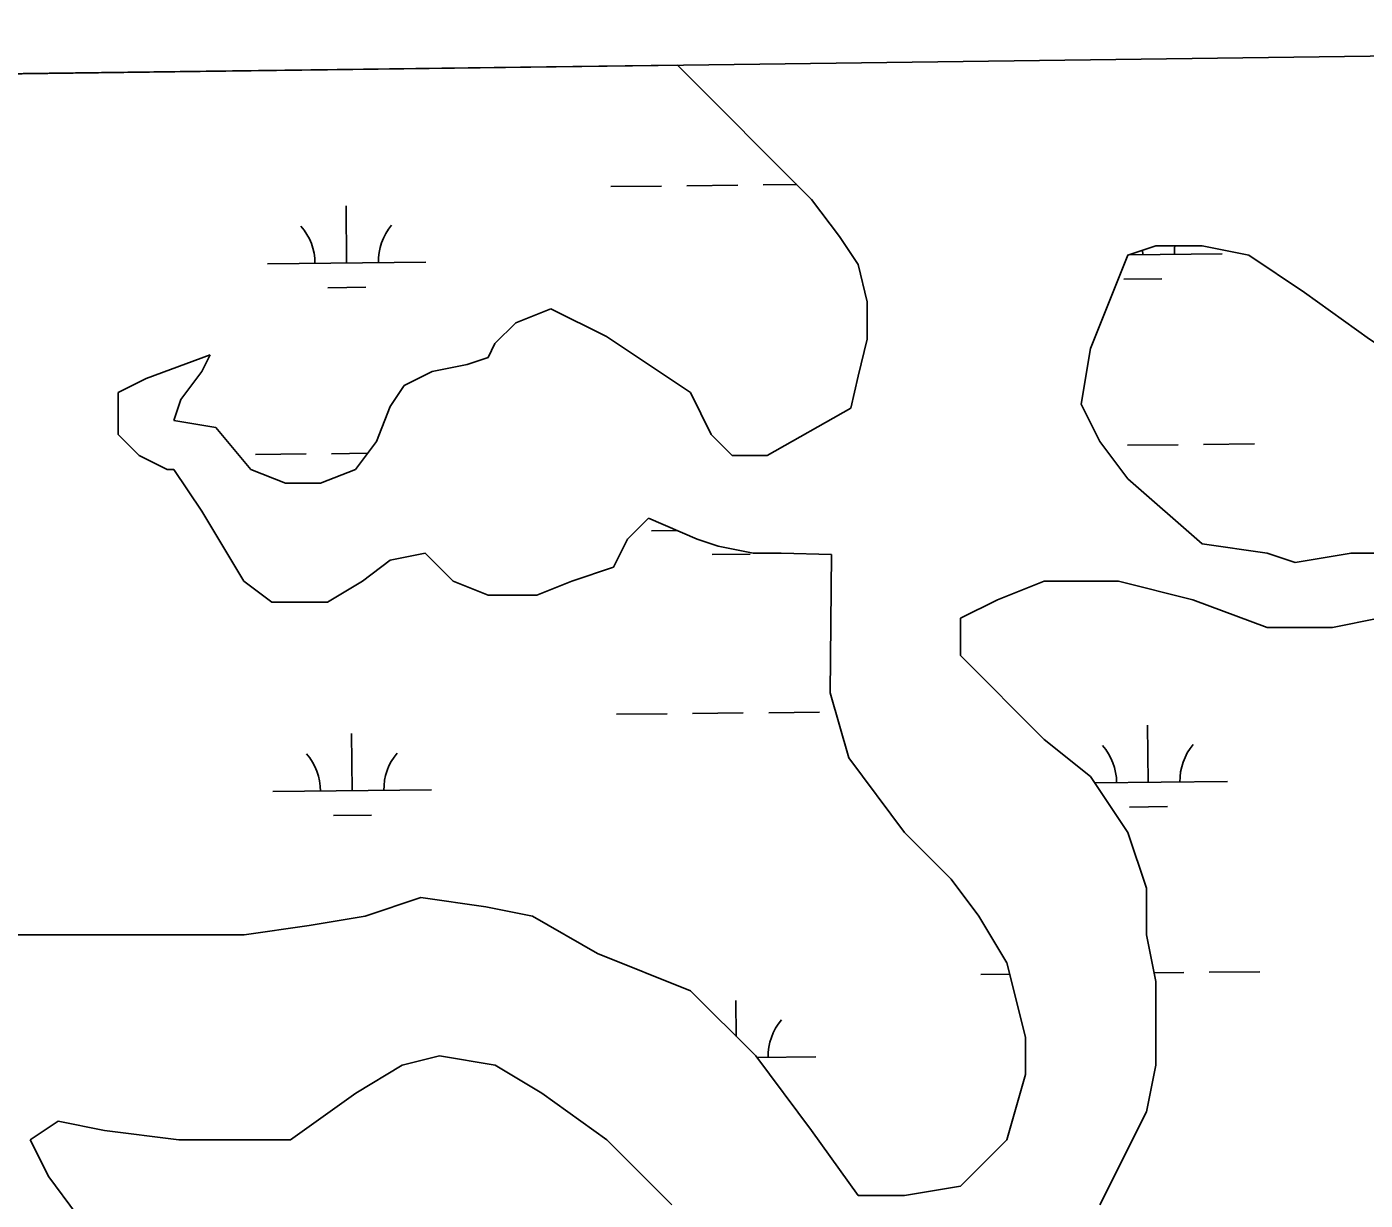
# Model space of a CAD drawing. Extents: x 3734862 to 3772949, y 391520 to 417239.
# Drawn here: x 3768332 to 3769176, y 414708 to 415447 of the extents above; entities that cross this region are included whole.
import ezdxf

# ---------------------------------------------------------------- set-up
doc = ezdxf.new("R2010")
doc.units = 0
for name, color, linetype in [('V-GRID-FRAM', 7, 'Continuous'), ('V-TOPO-SHOR', 7, 'Continuous'), ('V-WETL-SWMP', 7, 'Continuous')]:
    doc.layers.add(name, color=color, linetype=linetype)

msp = doc.modelspace()

# ---------------------------------------------------------------- linework, layer by layer
at = {"layer": 'V-GRID-FRAM'}
msp.add_lwpolyline([(3738832.32, 415033.81), (3770599.18, 415447.36), (3770843.79, 397266.59), (3739061.07, 396852.84), (3738832.32, 415033.81)], dxfattribs=at)
at = {"layer": 'V-TOPO-SHOR'}
for p, q in [((3768741.84, 415423.18), (3768826.4, 415338.57)), ((3768826.4, 415338.57), (3768844, 415315.09)), ((3768844, 415315.09), (3768855.73, 415297.48)), ((3768855.73, 415297.48), (3768861.59, 415274.01)), ((3768662.02, 415269.64), (3768640.02, 415260.84)), ((3768697.21, 415252.04), (3768662.02, 415269.64)), ((3768861.59, 415274.01), (3768861.59, 415250.54)), ((3768640.02, 415260.84), (3768626.83, 415247.63)), ((3768750, 415216.82), (3768697.21, 415252.04)), ((3768626.83, 415247.63), (3768622.43, 415238.83)), ((3768861.59, 415250.54), (3768855.73, 415227.06)), ((3768447.34, 415240.59), (3768406.87, 415225.62)), ((3768442.06, 415230.02), (3768447.34, 415240.59)), ((3768609.23, 415234.43), (3768587.23, 415230.02)), ((3768622.43, 415238.83), (3768609.23, 415234.43)), ((3768406.87, 415225.62), (3768389.27, 415216.82)), ((3768428.86, 415212.41), (3768442.06, 415230.02)), ((3768587.23, 415230.02), (3768569.64, 415221.22)), ((3768855.73, 415227.06), (3768851.27, 415207.01)), ((3768569.64, 415221.22), (3768560.84, 415208.01)), ((3768389.27, 415216.82), (3768389.27, 415190.4)), ((3768424.46, 415199.21), (3768428.86, 415212.41)), ((3768763.2, 415190.4), (3768750, 415216.82)), ((3768560.84, 415208.01), (3768552.04, 415186)), ((3768851.27, 415207.01), (3768798.39, 415177.19)), ((3768450.86, 415194.8), (3768424.46, 415199.21)), ((3768472.85, 415168.39), (3768450.86, 415194.8)), ((3768389.27, 415190.4), (3768402.47, 415177.19)), ((3768552.04, 415186), (3768538.84, 415168.39)), ((3768776.4, 415177.19), (3768763.2, 415190.4)), ((3768402.47, 415177.19), (3768420.06, 415168.39)), ((3768798.39, 415177.19), (3768776.4, 415177.19)), ((3768420.06, 415168.39), (3768424.46, 415168.39)), ((3768424.46, 415168.39), (3768442.06, 415141.98)), ((3768494.85, 415159.59), (3768472.85, 415168.39)), ((3768538.84, 415168.39), (3768516.85, 415159.59)), ((3768516.85, 415159.59), (3768494.85, 415159.59)), ((3768442.06, 415141.98), (3768468.46, 415097.95)), ((3768710.41, 415124.37), (3768723.61, 415137.57)), ((3768723.61, 415137.57), (3768754.4, 415124.37)), ((3768701.61, 415106.76), (3768710.41, 415124.37)), ((3768754.4, 415124.37), (3768767.6, 415119.97)), ((3768767.6, 415119.97), (3768789.59, 415115.56)), ((3768543.24, 415097.95), (3768560.84, 415111.16)), ((3768560.84, 415111.16), (3768582.83, 415115.56)), ((3768582.83, 415115.56), (3768600.43, 415097.95)), ((3768789.59, 415115.56), (3768807.19, 415115.56)), ((3768807.19, 415115.56), (3768839.04, 415114.74)), ((3768839.04, 415114.74), (3768838.13, 415027.53)), ((3768675.22, 415097.95), (3768701.61, 415106.76)), ((3768468.46, 415097.95), (3768486.05, 415084.75)), ((3768521.25, 415084.75), (3768543.24, 415097.95)), ((3768600.43, 415097.95), (3768622.43, 415089.15)), ((3768653.22, 415089.15), (3768675.22, 415097.95)), ((3768943.7, 415086.22), (3768973.02, 415097.95)), ((3768973.02, 415097.95), (3769019.94, 415097.95)), ((3769019.94, 415097.95), (3769066.86, 415086.22)), ((3768486.05, 415084.75), (3768521.25, 415084.75)), ((3768622.43, 415089.15), (3768653.22, 415089.15)), ((3768920.24, 415074.48), (3768943.7, 415086.22)), ((3769066.86, 415086.22), (3769113.78, 415068.61)), ((3768920.24, 415051), (3768920.24, 415074.48)), ((3769154.83, 415068.61), (3769184.15, 415074.48)), ((3769113.78, 415068.61), (3769154.83, 415068.61)), ((3768973.02, 414998.19), (3768920.24, 415051)), ((3768838.13, 415027.53), (3768849.86, 414986.45)), ((3769002.35, 414974.71), (3768973.02, 414998.19)), ((3768849.86, 414986.45), (3768885.05, 414939.5)), ((3769025.81, 414939.5), (3769002.35, 414974.71)), ((3768885.05, 414939.5), (3768914.37, 414910.16)), ((3769037.53, 414904.29), (3769025.81, 414939.5)), ((3768914.37, 414910.16), (3768931.97, 414886.68)), ((3768580.08, 414898.42), (3768544.89, 414886.68)), ((3768621.14, 414892.55), (3768580.08, 414898.42)), ((3769037.53, 414874.95), (3769037.53, 414904.29)), ((3768650.46, 414886.68), (3768621.14, 414892.55)), ((3768509.7, 414880.81), (3768468.65, 414874.94)), ((3768544.89, 414886.68), (3768509.7, 414880.81)), ((3768691.51, 414863.21), (3768650.46, 414886.68)), ((3768931.97, 414886.68), (3768949.56, 414857.34)), ((3768468.65, 414874.94), (3768316.17, 414874.94)), ((3769043.4, 414845.6), (3769037.53, 414874.95)), ((3768750.16, 414839.73), (3768691.51, 414863.21)), ((3768949.56, 414857.34), (3768961.29, 414810.39)), ((3768791.21, 414798.65), (3768750.16, 414839.73)), ((3769043.4, 414792.78), (3769043.4, 414845.6)), ((3768961.29, 414810.39), (3768961.29, 414786.91)), ((3768568.35, 414792.78), (3768591.81, 414798.65)), ((3768591.81, 414798.65), (3768627, 414792.78)), ((3768826.4, 414751.7), (3768791.21, 414798.65)), ((3768539.03, 414775.18), (3768568.35, 414792.78)), ((3768627, 414792.78), (3768656.32, 414775.18)), ((3768961.29, 414786.91), (3768949.56, 414745.84)), ((3769037.53, 414763.44), (3769043.4, 414792.78)), ((3768497.97, 414745.84), (3768539.03, 414775.18)), ((3768656.32, 414775.18), (3768697.38, 414745.84)), ((3769008.21, 414704.76), (3769037.53, 414763.44)), ((3768333.76, 414745.84), (3768351.35, 414757.57)), ((3768351.35, 414757.57), (3768380.68, 414751.7)), ((3768345.49, 414722.36), (3768333.76, 414745.84)), ((3768380.68, 414751.7), (3768427.6, 414745.84)), ((3768427.6, 414745.84), (3768497.97, 414745.84)), ((3768697.38, 414745.84), (3768738.43, 414704.76)), ((3768855.73, 414710.62), (3768826.4, 414751.7)), ((3768949.56, 414745.84), (3768920.24, 414716.49)), ((3768363.08, 414698.89), (3768345.49, 414722.36)), ((3768920.24, 414716.49), (3768885.05, 414710.62)), ((3768885.05, 414710.62), (3768855.73, 414710.62))]:
    msp.add_line(p, q, dxfattribs=at)
msp.add_lwpolyline([(3769113.78, 415115.56), (3769072.72, 415121.43), (3769025.81, 415162.51), (3769008.21, 415185.98), (3768996.48, 415209.46), (3769002.35, 415244.67), (3769025.81, 415303.35), (3769043.4, 415309.22), (3769072.72, 415309.22), (3769102.05, 415303.35), (3769137.24, 415279.88), (3769178.29, 415250.54), (3769213.48, 415227.06), (3769242.8, 415203.59), (3769254.53, 415191.85), (3769295.58, 415174.24), (3769319.04, 415156.64), (3769313.18, 415139.03), (3769283.85, 415127.3), (3769236.94, 415121.43), (3769201.75, 415115.56), (3769166.56, 415115.56), (3769131.37, 415109.69)], close=True, dxfattribs=at)
at = {"layer": 'V-WETL-SWMP'}
for p, q in [((3768019.17, 415413.78), (3768741.84, 415423.18)), ((3768741.84, 415423.18), (3768826.4, 415338.57)), ((3768699.88, 415346.63), (3768731.88, 415346.97)), ((3768747.88, 415347.14), (3768779.88, 415347.48)), ((3768795.88, 415347.64), (3768817.11, 415347.87)), ((3768826.4, 415338.57), (3768844, 415315.09)), ((3768533.32, 415298.44), (3768532.94, 415334.44)), ((3768844, 415315.09), (3768855.73, 415297.48)), ((3769026.69, 415303.65), (3769085.2, 415304.27)), ((3769035.2, 415303.74), (3769035.17, 415306.48)), ((3768483.32, 415297.91), (3768583.32, 415298.97)), ((3768855.73, 415297.48), (3768861.59, 415274.01)), ((3769023.36, 415288.18), (3769047.36, 415288.44)), ((3768521.48, 415282.88), (3768545.48, 415283.13)), ((3768662.02, 415269.64), (3768640.02, 415260.84)), ((3768697.21, 415252.04), (3768662.02, 415269.64)), ((3768861.59, 415274.01), (3768861.59, 415250.54)), ((3768640.02, 415260.84), (3768626.83, 415247.63)), ((3768750, 415216.82), (3768697.21, 415252.04)), ((3768626.83, 415247.63), (3768622.43, 415238.83)), ((3768861.59, 415250.54), (3768855.73, 415227.06)), ((3768447.34, 415240.59), (3768406.87, 415225.62)), ((3768442.06, 415230.02), (3768447.34, 415240.59)), ((3768609.23, 415234.43), (3768587.23, 415230.02)), ((3768622.43, 415238.83), (3768609.23, 415234.43)), ((3768406.87, 415225.62), (3768389.27, 415216.82)), ((3768428.86, 415212.41), (3768442.06, 415230.02)), ((3768587.23, 415230.02), (3768569.64, 415221.22)), ((3768855.73, 415227.06), (3768851.27, 415207.01)), ((3768569.64, 415221.22), (3768560.84, 415208.01)), ((3768389.27, 415216.82), (3768389.27, 415190.4)), ((3768424.46, 415199.21), (3768428.86, 415212.41)), ((3768763.2, 415190.4), (3768750, 415216.82)), ((3768560.84, 415208.01), (3768552.04, 415186)), ((3768851.27, 415207.01), (3768798.39, 415177.19)), ((3768450.86, 415194.8), (3768424.46, 415199.21)), ((3768472.85, 415168.39), (3768450.86, 415194.8)), ((3768389.27, 415190.4), (3768402.47, 415177.19)), ((3768552.04, 415186), (3768538.84, 415168.39)), ((3768776.4, 415177.19), (3768763.2, 415190.4)), ((3769025.62, 415183.56), (3769057.62, 415183.9)), ((3769073.62, 415184.07), (3769105.62, 415184.41)), ((3768402.47, 415177.19), (3768420.06, 415168.39)), ((3768475.75, 415177.75), (3768507.74, 415178.09)), ((3768523.74, 415178.26), (3768546.42, 415178.5)), ((3768798.39, 415177.19), (3768776.4, 415177.19)), ((3768420.06, 415168.39), (3768424.46, 415168.39)), ((3768424.46, 415168.39), (3768442.06, 415141.98)), ((3768494.85, 415159.59), (3768472.85, 415168.39)), ((3768538.84, 415168.39), (3768516.85, 415159.59)), ((3768516.85, 415159.59), (3768494.85, 415159.59)), ((3768442.06, 415141.98), (3768468.46, 415097.95)), ((3768710.41, 415124.37), (3768723.61, 415137.57)), ((3768723.61, 415137.57), (3768754.4, 415124.37)), ((3768701.61, 415106.76), (3768710.41, 415124.37)), ((3768725.58, 415129.65), (3768741.69, 415129.82)), ((3768754.4, 415124.37), (3768767.6, 415119.97)), ((3768767.6, 415119.97), (3768789.59, 415115.56)), ((3768543.24, 415097.95), (3768560.84, 415111.16)), ((3768560.84, 415111.16), (3768582.83, 415115.56)), ((3768582.83, 415115.56), (3768600.43, 415097.95)), ((3768763.74, 415114.62), (3768787.74, 415114.87)), ((3768789.59, 415115.56), (3768807.19, 415115.56)), ((3768807.19, 415115.56), (3768839.04, 415114.74)), ((3768839.04, 415114.74), (3768838.13, 415027.53)), ((3768675.22, 415097.95), (3768701.61, 415106.76)), ((3768468.46, 415097.95), (3768486.05, 415084.75)), ((3768521.25, 415084.75), (3768543.24, 415097.95)), ((3768600.43, 415097.95), (3768622.43, 415089.15)), ((3768653.22, 415089.15), (3768675.22, 415097.95)), ((3768943.7, 415086.22), (3768973.02, 415097.95)), ((3768973.02, 415097.95), (3769019.94, 415097.95)), ((3769019.94, 415097.95), (3769066.86, 415086.22)), ((3768486.05, 415084.75), (3768521.25, 415084.75)), ((3768622.43, 415089.15), (3768653.22, 415089.15)), ((3768920.24, 415074.48), (3768943.7, 415086.22)), ((3769066.86, 415086.22), (3769113.78, 415068.61)), ((3768920.24, 415051), (3768920.24, 415074.48)), ((3769154.83, 415068.61), (3769184.15, 415074.48)), ((3769113.78, 415068.61), (3769154.83, 415068.61)), ((3768973.02, 414998.19), (3768920.24, 415051)), ((3768838.13, 415027.53), (3768849.86, 414986.45)), ((3768751.39, 415014.48), (3768783.39, 415014.82)), ((3768799.39, 415014.99), (3768831.39, 415015.33)), ((3768703.4, 415013.97), (3768735.39, 415014.31)), ((3769038.71, 414971.08), (3769038.33, 415007.08)), ((3768536.83, 414965.78), (3768536.45, 415001.78)), ((3769002.35, 414974.71), (3768973.02, 414998.19)), ((3768849.86, 414986.45), (3768885.05, 414939.5)), ((3769025.81, 414939.5), (3769002.35, 414974.71)), ((3768486.83, 414965.25), (3768586.83, 414966.31)), ((3769005, 414970.73), (3769088.71, 414971.61)), ((3769026.88, 414955.53), (3769050.87, 414955.78)), ((3768525, 414950.22), (3768548.99, 414950.48)), ((3768885.05, 414939.5), (3768914.37, 414910.16)), ((3769037.53, 414904.29), (3769025.81, 414939.5)), ((3768914.37, 414910.16), (3768931.97, 414886.68)), ((3768580.08, 414898.42), (3768544.89, 414886.68)), ((3768621.14, 414892.55), (3768580.08, 414898.42)), ((3769037.53, 414874.95), (3769037.53, 414904.29)), ((3768650.46, 414886.68), (3768621.14, 414892.55)), ((3768509.7, 414880.81), (3768468.65, 414874.94)), ((3768544.89, 414886.68), (3768509.7, 414880.81)), ((3768691.51, 414863.21), (3768650.46, 414886.68)), ((3768931.97, 414886.68), (3768949.56, 414857.34)), ((3768468.65, 414874.94), (3768316.17, 414874.94)), ((3769043.4, 414845.6), (3769037.53, 414874.95)), ((3768750.16, 414839.73), (3768691.51, 414863.21)), ((3768949.56, 414857.34), (3768961.29, 414810.39)), ((3768933.14, 414849.89), (3768951.38, 414850.08)), ((3769042.31, 414851.04), (3769061.14, 414851.24)), ((3769077.13, 414851.41), (3769109.13, 414851.75)), ((3768791.21, 414798.65), (3768750.16, 414839.73)), ((3769043.4, 414792.78), (3769043.4, 414845.6)), ((3768778.95, 414810.92), (3768778.71, 414833.52)), ((3768961.29, 414810.39), (3768961.29, 414786.91)), ((3768568.35, 414792.78), (3768591.81, 414798.65)), ((3768591.81, 414798.65), (3768627, 414792.78)), ((3768826.4, 414751.7), (3768791.21, 414798.65)), ((3768791.96, 414797.65), (3768829.09, 414798.05)), ((3768539.03, 414775.18), (3768568.35, 414792.78)), ((3768627, 414792.78), (3768656.32, 414775.18)), ((3768961.29, 414786.91), (3768949.56, 414745.84)), ((3769037.53, 414763.44), (3769043.4, 414792.78)), ((3768497.97, 414745.84), (3768539.03, 414775.18)), ((3768656.32, 414775.18), (3768697.38, 414745.84)), ((3769008.21, 414704.76), (3769037.53, 414763.44)), ((3768333.76, 414745.84), (3768351.35, 414757.57)), ((3768351.35, 414757.57), (3768380.68, 414751.7)), ((3768345.49, 414722.36), (3768333.76, 414745.84)), ((3768380.68, 414751.7), (3768427.6, 414745.84)), ((3768427.6, 414745.84), (3768497.97, 414745.84)), ((3768697.38, 414745.84), (3768738.43, 414704.76)), ((3768855.73, 414710.62), (3768826.4, 414751.7)), ((3768949.56, 414745.84), (3768920.24, 414716.49)), ((3768363.08, 414698.89), (3768345.49, 414722.36)), ((3768920.24, 414716.49), (3768885.05, 414710.62)), ((3768885.05, 414710.62), (3768855.73, 414710.62))]:
    msp.add_line(p, q, dxfattribs=at)
msp.add_lwpolyline([(3769113.78, 415115.56), (3769072.72, 415121.43), (3769025.81, 415162.51), (3769008.21, 415185.98), (3768996.48, 415209.46), (3769002.35, 415244.67), (3769025.81, 415303.35), (3769043.4, 415309.22), (3769072.72, 415309.22), (3769102.05, 415303.35), (3769137.24, 415279.88), (3769178.29, 415250.54), (3769213.48, 415227.06), (3769242.8, 415203.59), (3769254.53, 415191.85), (3769295.58, 415174.24), (3769319.04, 415156.64), (3769313.18, 415139.03), (3769283.85, 415127.3), (3769236.94, 415121.43), (3769201.75, 415115.56), (3769166.56, 415115.56), (3769131.37, 415109.69)], close=True, dxfattribs=at)
for centre, start, end in [((3768478.07, 415298.33), 359.83336, 41.37702), ((3768588.55, 415299.5), 139.83336, 181.37702), ((3769090.43, 415304.8), 172.78725, 181.37702), ((3768592.07, 414966.84), 139.83336, 181.37702), ((3768983.47, 414970.97), 359.83336, 41.37702), ((3769093.95, 414972.14), 139.83336, 181.37702), ((3768481.59, 414965.67), 359.83336, 41.37702), ((3768834.33, 414798.58), 139.83336, 181.37702)]:
    msp.add_arc(centre, 35.25, start, end, dxfattribs=at)

doc.saveas('drawing.dxf')
